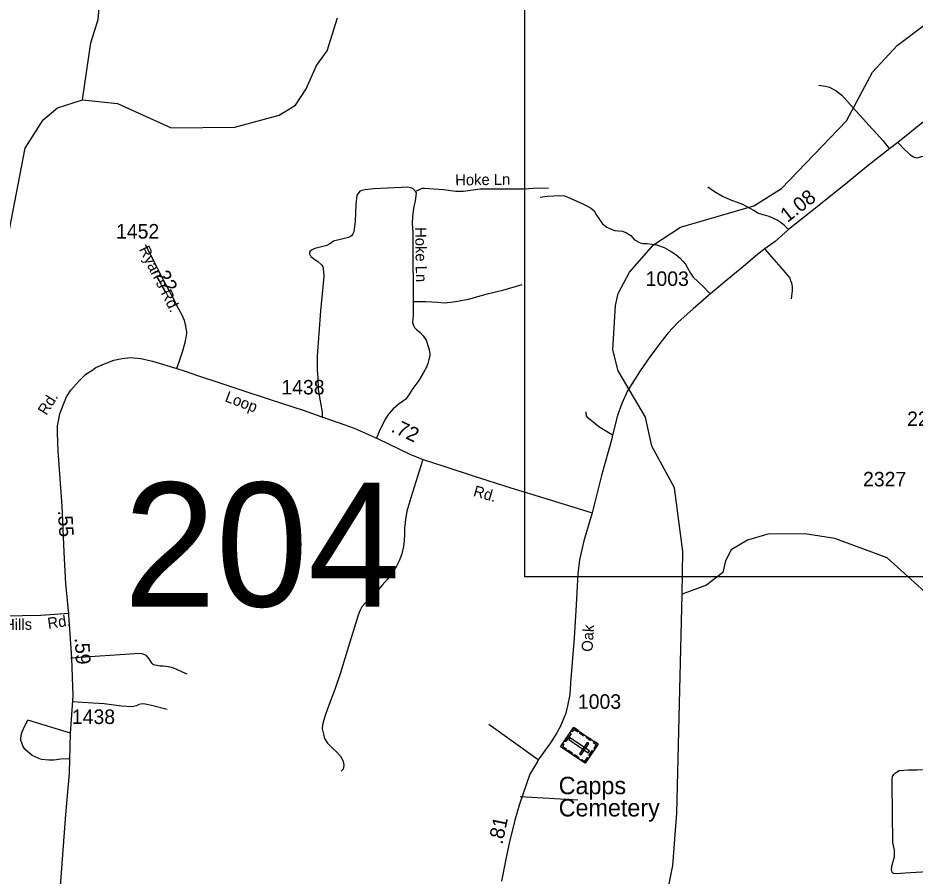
# Model space of a CAD drawing. Extents: x 2220236 to 2384410, y 720751 to 894131.
# Drawn here: x 2314848 to 2322567, y 827438 to 834820 of the extents above; entities that cross this region are included whole.
import ezdxf

# ---------------------------------------------------------------- set-up
doc = ezdxf.new("R2010")
doc.units = 0
for name, color, linetype in [('Exist Cultural Cemetery CELL', 7, 'Continuous'), ('Exist Cultural Cemetery Label', 7, 'Continuous'), ('Exist Hydrographic Creek Single Shore', 7, 'Continuous'), ('Exist Hydrographic Misc Water Feature', 7, 'Continuous'), ('Exist Road Non-System Type 51', 7, 'Continuous'), ('Exist Road Non-System Type 51 Label', 7, 'Continuous'), ('Exist Road Secondary Mileage Hundredths English Label', 7, 'Continuous'), ('Exist Road Secondary Structure Standard Bridge Number Label', 7, 'Continuous'), ('Exist Road Secondary Type 51 Attributed', 7, 'Continuous'), ('Exist Road Secondary Type 51 Label', 7, 'Continuous'), ('Exist Road Secondary Type 51 Number Label', 7, 'Continuous'), ('Map Preparation Inset Cut Line', 7, 'Continuous')]:
    doc.layers.add(name, color=color, linetype=linetype)

msp = doc.modelspace()

# ---------------------------------------------------------------- linework, layer by layer
at = {"layer": 'Exist Cultural Cemetery CELL'}
for points in [[(2319840.3, 828572.7), (2319728.5, 828408), (2319517.9, 828551), (2319629.7, 828715.7)], [(2319611.2, 828688.3), (2319620.7, 828681.9), (2319633, 828700.1), (2319666.5, 828677.4), (2319672.7, 828686.6), (2319629.8, 828715.7)], [(2319687.6, 828676.4), (2319723.4, 828652.1), (2319717, 828642.7), (2319681.2, 828667)], [(2319606.9, 828661.7), (2319559.2, 828591.5), (2319549.8, 828597.9), (2319597.5, 828668.1)], [(2319754.9, 828498.9), (2319765.4, 828514.4), (2319597.6, 828628.3), (2319587.1, 828612.9)], [(2319743.2, 828638.7), (2319779, 828614.3), (2319772.6, 828604.9), (2319736.8, 828629.3)], [(2319536.5, 828578.4), (2319546, 828572), (2319533.6, 828553.8), (2319567, 828531.1), (2319560.8, 828521.9), (2319517.9, 828551)], [(2319761.1, 828577.1), (2319745.7, 828587.6), (2319679.5, 828490.2), (2319695, 828479.7)], [(2319804.5, 828597), (2319798.1, 828587.6), (2319824.8, 828569.5), (2319802, 828536), (2319811.2, 828529.7), (2319840.3, 828572.7)], [(2319584, 828519.8), (2319619.9, 828495.5), (2319613.5, 828486.1), (2319577.6, 828510.4)], [(2319638.6, 828482.8), (2319674.4, 828458.4), (2319668, 828449), (2319632.2, 828473.3)], [(2319692.6, 828432.3), (2319699, 828441.7), (2319725.6, 828423.6), (2319748.4, 828457.1), (2319757.6, 828450.9), (2319728.4, 828407.9)], [(2319798.7, 828511.4), (2319769.6, 828468.5), (2319760.2, 828474.9), (2319789.3, 828517.8)]]:
    msp.add_lwpolyline(points, close=True, dxfattribs=at)
at = {"layer": 'Exist Hydrographic Creek Single Shore'}
for points in [[(2315404.6, 834115.1), (2315474.5, 834607), (2315538.5, 834806.6), (2315560.4, 835066.7)], [(2312591.5, 830786.9), (2312690.5, 830912.3), (2312971.4, 831081.4), (2313045.4, 831150.1), (2313186.5, 831218.2), (2313648.5, 831630.9), (2313647.5, 831745.8), (2313861.6, 831981), (2314250.5, 832193.9), (2314324.6, 832278.9), (2314504.4, 832604.6), (2314734.5, 832909.4), (2314775.5, 832999.7), (2314909.4, 833701), (2315064.4, 833943.6), (2315188.5, 834047.2), (2315404.6, 834115.1)], [(2320418.6, 827214.5), (2320481.8, 827528.9), (2320518.7, 827980.1), (2320564.6, 829862.6)]]:
    msp.add_lwpolyline(points, dxfattribs=at)
at = {"layer": 'Exist Hydrographic Misc Water Feature'}
for points in [[(2315404.6, 834115.1), (2315704.6, 834084.7), (2316165.5, 833873.8), (2316714.5, 833879.9), (2317096.5, 833984.1), (2317237.6, 834068.7), (2317327.6, 834210.2), (2317417.6, 834410.8), (2317507.6, 834536), (2317596.6, 834821.8)], [(2320564.6, 829862.6), (2320569.7, 830230.4), (2320496.7, 830778.8), (2320301.7, 831135.1), (2320248.6, 831385.7), (2320011.6, 831783), (2319967.7, 831965), (2319988.6, 832346.6), (2320012.6, 832449.2), (2320110.6, 832633.8), (2320315.7, 832868.7), (2320547.6, 833019.2), (2321178.7, 833202.7), (2321418.7, 833353.6), (2321978.6, 833934.5), (2322199.7, 834353.8), (2322413.8, 834582.4), (2322644.7, 834759.2), (2322793.7, 834817.9)], [(2326467.9, 828584.5), (2325746.8, 829021), (2325480.8, 828983.9), (2325290.9, 828782.5), (2325116.8, 828696.6), (2324934.7, 828643.2), (2324600.7, 828708.4), (2323876.9, 829407.3), (2323650.7, 829506.4), (2323433.7, 829553.3), (2323150.8, 829548.2), (2322974.8, 829590.3), (2322327.7, 830174.3), (2321875.7, 830342.9), (2321617.8, 830381.6), (2321300.8, 830378.5), (2321126.7, 830328.7), (2320985.8, 830244.1), (2320936.8, 830150.3), (2320912.6, 830050.8), (2320772.7, 829940), (2320564.6, 829862.6)]]:
    msp.add_lwpolyline(points, dxfattribs=at)
at = {"layer": 'Exist Road Non-System Type 51'}
for p, q in [((2315301.4, 828667.8), (2314932.4, 828777.7)), ((2319324.5, 828437.1), (2318899, 828740.4)), ((2319664.3, 828090.2), (2319168.2, 828118.8))]:
    msp.add_line(p, q, dxfattribs=at)
for points in [[(2321740.6, 834240.9), (2321796.8, 834233.6), (2321830.9, 834225.8), (2321889.5, 834193.9), (2321937.1, 834155.8), (2322009.1, 834074.2), (2322089.3, 833985.8), (2322196.7, 833867.5), (2322236.1, 833825.3), (2322289.5, 833765), (2322347.6, 833693.4)], [(2323688.9, 834174.9), (2323631, 834131.2), (2323497.9, 834069.9), (2323400.5, 834010.9), (2323265.2, 833943.4), (2323221.4, 833929), (2323195.7, 833910.7), (2323165.9, 833886.3), (2323084.8, 833799.5), (2323059.2, 833775.3), (2322959.9, 833704.2), (2322902.4, 833665.6), (2322838.8, 833627), (2322811, 833616.6), (2322787.1, 833614.5), (2322749, 833615.9), (2322652.9, 833631), (2322621, 833624.7), (2322585, 833614.2), (2322555.1, 833622), (2322530.8, 833637.6), (2322514.8, 833653.5), (2322476.4, 833687), (2322420.3, 833749.2)], [(2318270, 833325.9), (2318245.8, 833351.5), (2318229.6, 833359.4), (2318199.7, 833363), (2318145.7, 833362.4), (2317909.9, 833349.9), (2317834, 833341.2), (2317808.1, 833334.8), (2317790.1, 833328.6), (2317774.3, 833310.6), (2317764.5, 833294.4), (2317755.4, 833214.4), (2317748.8, 833072.2), (2317741.7, 833002.3), (2317738, 832980.2), (2317730.1, 832962.2), (2317720.3, 832948), (2317710.4, 832940), (2317692.4, 832931.7), (2317564.8, 832900.4), (2317533.1, 832878.1), (2317505.3, 832861.8), (2317403.5, 832836.6), (2317379.8, 832824.4), (2317363.8, 832814.2), (2317358, 832806.1), (2317358, 832790.1), (2317368.3, 832768.4), (2317390.5, 832750.7), (2317428.7, 832725), (2317459.1, 832697.4), (2317471.3, 832681.5), (2317477.6, 832639.6), (2317480.2, 832595.7), (2317452.1, 832301.9), (2317424.2, 831910.2), (2317423.5, 831791.9), (2317427.6, 831725.4), (2317432.7, 831625.5), (2317439.8, 831571.5), (2317450.7, 831510.3), (2317465.6, 831428.7), (2317467, 831381.1)], [(2318270, 833325.9), (2318274.2, 833311.8), (2318264.9, 833245.8), (2318251.4, 833183.7), (2318244.3, 833109.7), (2318241, 833053.6), (2318245.7, 832971.7), (2318244.9, 832687.8), (2318248.2, 832569.9), (2318250.2, 832378.1)], [(2319413.1, 833354.1), (2319325.2, 833355.3), (2319197.4, 833345.8), (2319065.4, 833348.4), (2318825.5, 833347.8), (2318681.8, 833326.3), (2318641.8, 833325.9), (2318615.9, 833327.6), (2318509.7, 833340.5), (2318347.6, 833352.7), (2318323.6, 833352.5), (2318299.8, 833342.1), (2318270, 833325.9)], [(2321479, 832999.7), (2321441.9, 833036.2), (2321407.5, 833063.8), (2321379.4, 833081.4), (2321313, 833110.7), (2321273, 833124.3), (2321228.7, 833135.7), (2321208.8, 833143.5), (2321180.5, 833163.3), (2321084, 833214.2), (2321039.8, 833233.8), (2320989.8, 833249.2), (2320911.3, 833284.4), (2320842.9, 833323.6), (2320784.5, 833365)], [(2319341.5, 833277.2), (2319401.3, 833288.1), (2319455.7, 833289.4), (2319508.7, 833293.5), (2319552.2, 833290.8), (2319586.2, 833275.8), (2319631, 833254.1), (2319713.9, 833218.7), (2319775.1, 833187.4), (2319805, 833161.6), (2319825.4, 833123.5), (2319852.6, 833085.4), (2319878.4, 833050), (2319913.8, 833021.5), (2319951.8, 833003.8), (2319984.4, 832991.5), (2320014.3, 832988.8), (2320049.7, 832984.7), (2320083.7, 832971.1), (2320121.7, 832948), (2320154.4, 832912.7), (2320200.6, 832884.1), (2320223.7, 832880), (2320261.7, 832878.7), (2320303.9, 832874.6), (2320343.3, 832867.8), (2320407.2, 832846), (2320468.4, 832812), (2320507.8, 832786.2), (2320545.8, 832754.9), (2320571.7, 832726.3), (2320590.7, 832703.2), (2320612.4, 832665.1), (2320635.5, 832625.7), (2320657.3, 832590.3), (2320698.1, 832553.6), (2320753.8, 832501.9), (2320781, 832470.6), (2320808.3, 832445.8)], [(2321502.6, 832403), (2321513.7, 832473.1), (2321511.5, 832509), (2321507.1, 832537.1), (2321498.8, 832558.9), (2321492.7, 832580.9), (2321435.8, 832650.2), (2321273.7, 832835.1)], [(2319184.2, 832524), (2319016.8, 832474.3), (2318875.3, 832440.7), (2318721.7, 832399), (2318632.1, 832380.1), (2318572.2, 832371.5), (2318516.2, 832366.8), (2318462.1, 832372.4), (2318358.1, 832377.1), (2318250.2, 832378.1)], [(2318250.2, 832378.1), (2318247.5, 832263.9), (2318244.1, 832200), (2318250.4, 832174), (2318260.6, 832158.2), (2318276.8, 832140.3), (2318309.1, 832112.8), (2318335.2, 832085.1), (2318359.7, 832049.3), (2318384.5, 831975.6), (2318390.9, 831933.7), (2318391.6, 831913.5), (2318383.9, 831881.3), (2318375, 831846.3), (2318362.8, 831815), (2318338.3, 831768.8), (2318296.2, 831702.1), (2318247.2, 831632.7), (2318218.7, 831586.5), (2318185.3, 831539.7), (2318129.8, 831499), (2318109.9, 831486.8), (2318076.3, 831456.4), (2318036.7, 831412), (2318009.2, 831369.8), (2317957, 831262.8), (2317931.2, 831198.9)], [(2319964.7, 831230.1), (2319845.2, 831303.6), (2319780.6, 831356.9), (2319756.5, 831374.6), (2319740.1, 831398.5), (2319735.9, 831422.3), (2319737.7, 831432.4)], [(2318328.1, 831013.9), (2318228.4, 830692.3), (2318195.7, 830578.2), (2318182.5, 830504), (2318174.5, 830430.4), (2318174.5, 830377.3), (2318172.5, 830325.6), (2318167, 830273.9), (2318150.7, 830208.7), (2318131.7, 830155.6), (2318105.9, 830102.6), (2318071.3, 830053.1), (2318027, 829992.4), (2317982.2, 829939.3), (2317921.4, 829869.5), (2317891.7, 829841), (2317857.8, 829808.8), (2317832, 829782.9), (2317806.2, 829754.4), (2317789.8, 829719), (2317776.3, 829683.6), (2317681.8, 829374.9), (2317620.6, 829176.3), (2317575.8, 829041.6), (2317536.3, 828945.1), (2317509.1, 828868.9), (2317491.5, 828818.6), (2317479.2, 828783.2), (2317469.7, 828738.3), (2317467, 828705.7), (2317476.5, 828658.1), (2317486, 828622.7), (2317513.2, 828581.9), (2317551.3, 828539.7), (2317593.4, 828503), (2317624.7, 828470.4), (2317646.4, 828426.8), (2317651.9, 828388.8), (2317646.4, 828358.8), (2317630.1, 828339.8)], [(2316304.1, 829174.9), (2316264.7, 829192.6), (2316215.8, 829214.4), (2316181.8, 829229.3), (2316143.7, 829237.5), (2316098.9, 829242.9), (2316070.3, 829242.9), (2316043.1, 829248.4), (2316025.5, 829251.1), (2316011.9, 829257.9), (2316001, 829268.8), (2315991.5, 829282.4), (2315976.5, 829306.9), (2315961.6, 829327.3), (2315953.4, 829335.4), (2315939.8, 829342.2), (2315915.4, 829350.4), (2315892.3, 829353.1), (2315813.4, 829347.7), (2315684.3, 829338.2), (2315510.3, 829327.3), (2315300.6, 829313.6)], [(2316131.5, 828871.6), (2315996.9, 828905.6), (2315942.5, 828917.9), (2315919.4, 828920.6), (2315888.9, 828915.1), (2315868.5, 828901.5), (2315827.7, 828894.7), (2315738.7, 828898.4), (2315591.2, 828919.2), (2315491.9, 828926), (2315314.5, 828935.5)], [(2315286.7, 828445.9), (2315217.8, 828442.9), (2315160, 828436.3), (2315113.9, 828433.8), (2315050, 828441), (2315021.8, 828450.8), (2314969.5, 828476.1), (2314909.1, 828529.5), (2314890.8, 828557.3), (2314880.5, 828583.1), (2314874.2, 828605.1), (2314872, 828625), (2314879.7, 828661.1), (2314885.4, 828679.1), (2314905, 828723.4), (2314932.4, 828777.7)], [(2323808.2, 827525.8), (2323497.6, 827505.4), (2323165.2, 827497.2), (2322878.4, 827486.3), (2322526.3, 827464.5), (2322405.4, 827457.7), (2322382.2, 827459.1), (2322370, 827470), (2322364.6, 827493.1), (2322371.4, 827533.9), (2322389, 827601.9), (2322390.4, 827661.8), (2322374.8, 827727.1), (2322371.4, 828231.7), (2322371.4, 828271.1), (2322372.5, 828294), (2322384.4, 828312.1), (2322398.2, 828326.3), (2322429.9, 828344.6), (2322510, 828351.4), (2322583.8, 828352.3), (2322763.8, 828354.3), (2323001.6, 828350.8), (2323953.6, 828339.1)]]:
    msp.add_lwpolyline(points, dxfattribs=at)
at = {"layer": 'Exist Road Secondary Type 51 Attributed'}
for points in [[(2322640.5, 833927.3), (2322420.3, 833749.2), (2322347.6, 833693.4), (2322162.7, 833550.6), (2321953.4, 833379.2), (2321685.6, 833162.9), (2321479, 832999.7), (2321363.3, 832897.3), (2321273.7, 832835.1), (2321215.3, 832788.9), (2321112, 832699.1), (2320951.6, 832568.5), (2320808.3, 832445.8), (2320791.2, 832431.2), (2320656.6, 832318.3), (2320526.1, 832201.3), (2320443.2, 832111.5), (2320379.3, 832029.9), (2320278.7, 831895.3), (2320201.2, 831785.1), (2320093.9, 831612.3), (2320043.6, 831502.2), (2320006.9, 831398.8), (2319964.7, 831230.1), (2319959.3, 831198.9), (2319868.2, 830883.3), (2319787.8, 830563.9)], [(2316215, 831805.6), (2316246.4, 831896.7), (2316268.5, 831956.9), (2316281.9, 832006.6), (2316289.1, 832038.3), (2316293.3, 832059), (2316298.3, 832081.3), (2316299.8, 832089.7), (2316300.9, 832110.4), (2316300.6, 832124.1), (2316296.7, 832148.6), (2316292.1, 832170), (2316287.2, 832192.9), (2316284.1, 832208.6), (2316280.3, 832220), (2316274.2, 832235.7), (2316266.2, 832250.6), (2316234.1, 832315.2), (2316169.9, 832438.1), (2316100.8, 832563.7), (2316022.5, 832720.3), (2315945.7, 832869.7)], [(2315286.7, 829697.1), (2315281.9, 829749.6), (2315266.1, 829896), (2315260.8, 829952.4), (2315246.5, 830225.1), (2315229.9, 830619.3), (2315193.5, 831092.9), (2315189, 831251), (2315189.8, 831309.8), (2315198.1, 831355.4), (2315209.7, 831415), (2315237, 831490.3), (2315266.8, 831560.7), (2315303.2, 831617), (2315374.4, 831699), (2315433.2, 831754.4), (2315483.7, 831787.6), (2315519.3, 831811.6), (2315592.2, 831845.5), (2315674.6, 831875.3), (2315745.8, 831889.4), (2315817.8, 831897.7), (2315904.8, 831889.4), (2316007.4, 831868.7), (2316215, 831805.6)], [(2316215, 831805.6), (2316286.1, 831782.6), (2316393.7, 831744.5), (2316595.3, 831678.3), (2316773.7, 831617.8), (2317017.2, 831537.5), (2317310.7, 831443.1), (2317453.9, 831391), (2317612.5, 831338), (2317742.5, 831292.4), (2317946.7, 831199.6), (2318226.5, 831063.9), (2318334.5, 831021.7), (2318513.4, 830962.9), (2318763.8, 830881.7), (2319089.7, 830778.2), (2319390.2, 830687.2), (2319787.8, 830563.9)], [(2319787.8, 830563.9), (2319717.3, 830322), (2319680.9, 830158.9), (2319666.8, 830038), (2319650.6, 829770.6), (2319635.3, 829485.7), (2319603.8, 829100.8), (2319601.1, 829045.1), (2319595.7, 829000.2), (2319577.3, 828902.2), (2319561, 828839.7), (2319515.5, 828728.1), (2319485.6, 828671), (2319430.6, 828584.1), (2319324.5, 828437.1), (2319314.5, 828418.9), (2319253.5, 828314.4), (2319192.7, 828139.4), (2319162.9, 828055.8), (2319124.8, 827919.2), (2319076, 827719.6), (2319044.5, 827568.9), (2319010, 827394.4)], [(2315286.7, 829697.1), (2315045, 829680.2), (2314887.7, 829675.9), (2314695.4, 829674.8), (2314573.6, 829673.8), (2314451.4, 829673.8), (2314380.2, 829673.8), (2314354.7, 829671.7), (2314316.4, 829663.2), (2314278.1, 829648.3), (2314171.9, 829594.1), (2313970.3, 829503.8)], [(2315159, 826653.2), (2315175.3, 826873.4), (2315201.8, 827198), (2315259.7, 827966.3), (2315292.9, 828324), (2315301.4, 828667.8), (2315324.3, 828986.4), (2315313.3, 829313.3), (2315293.9, 829560.6), (2315287.4, 829684.4), (2315286.7, 829697.1)]]:
    msp.add_lwpolyline(points, dxfattribs=at)
at = {"layer": 'Map Preparation Inset Cut Line'}
msp.add_lwpolyline([(2319210.4, 838812.8), (2327526.8, 838812.8), (2327526.8, 830010.7), (2319210.4, 830010.7), (2319210.4, 838812.8)], dxfattribs=at)
msp.add_lwpolyline([(2319210.4, 838812.8), (2327526.8, 838812.8), (2327526.8, 830010.7), (2319210.4, 830010.7), (2319210.4, 838812.8)], dxfattribs=at)

# ---------------------------------------------------------------- texts
at = {"layer": 'Exist Cultural Cemetery Label'}
for s, p in [('Capps', (2319501, 828141.7)), ('Cemetery', (2319501, 827950.6))]:
    msp.add_text(s, height=150, dxfattribs=at).set_placement(p)
at = {"layer": 'Exist Road Non-System Type 51 Label'}
for rotation, p in [(0.71663, (2318611.5, 833379.2)), (270.96235, (2318265.6, 833019.9))]:
    msp.add_text('Hoke Ln', height=95, rotation=rotation, dxfattribs=at).set_placement(p)
at = {"layer": 'Exist Road Secondary Mileage Hundredths English Label'}
for s, rotation, p in [('1.08', 38.04631, (2321469.1, 833055.6)), ('.22', 298.82723, (2316007.5, 832647.5)), ('.72', 334.993, (2318051.1, 831264)), ('.55', 273.47877, (2315191.1, 830582.5)), ('.59', 273.47877, (2315336.1, 829486)), ('.81', 77.92918, (2319016.2, 827704.7))]:
    msp.add_text(s, height=125, rotation=rotation, dxfattribs=at).set_placement(p)
at = {"layer": 'Exist Road Secondary Structure Standard Bridge Number Label'}
msp.add_text('204', height=1066.27, dxfattribs=at).set_placement((2315758.1, 829756.8))
at = {"layer": 'Exist Road Secondary Type 51 Label'}
for s, rotation, p in [("Ryan's Rd.", 296.56445, (2315887.7, 832830.7)), ('Loop', 339.12799, (2316622.5, 831524)), ('Rd.', 57.76267, (2315093, 831395.7)), ('Rd.', 344.00452, (2318759.8, 830709.1)), ('Rd.', 8.36396, (2315109.9, 829564.3)), ('Hills', 0.66791, (2314729.9, 829554.2)), ('Oak', 86.27691, (2319791.2, 829365.1))]:
    msp.add_text(s, height=95, rotation=rotation, dxfattribs=at).set_placement(p)
at = {"layer": 'Exist Road Secondary Type 51 Number Label'}
for s, p in [('1452', (2315692, 832922.4)), ('1003', (2320248.9, 832514.9)), ('1438', (2317114.6, 831580.9)), ('2204', (2322498.4, 831309.4)), ('2327', (2322119.3, 830790.2)), ('1003', (2319666.1, 828876.6)), ('1438', (2315312.3, 828746))]:
    msp.add_text(s, height=125, dxfattribs=at).set_placement(p)

doc.saveas('drawing.dxf')
